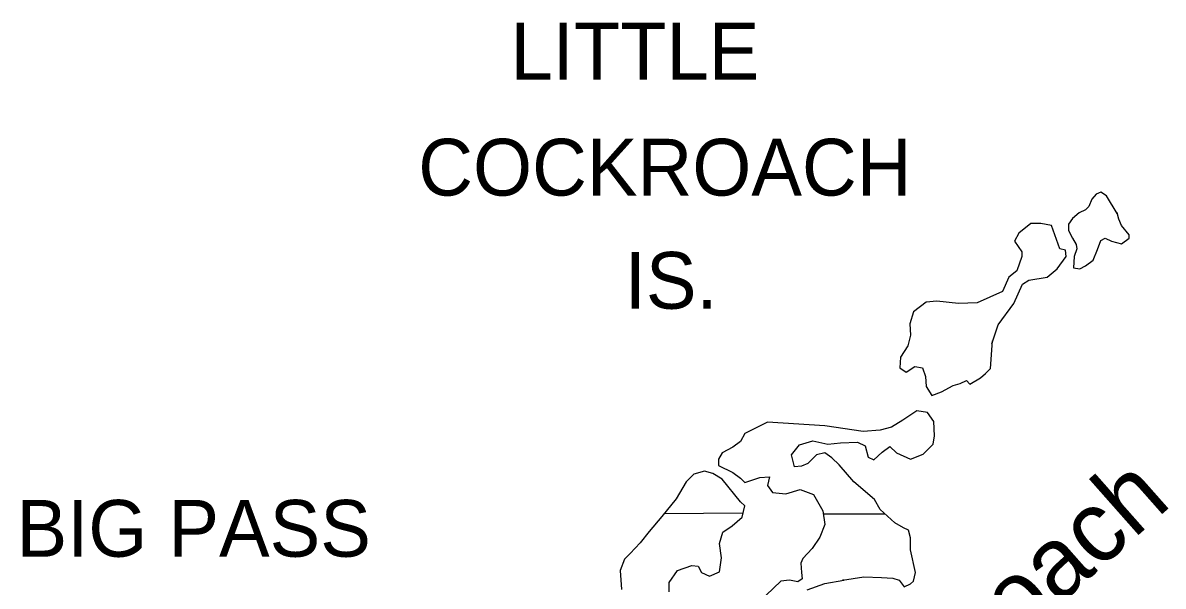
# Model space of a CAD drawing. Extents: x 380424 to 701066, y 1117407 to 1412949.
# Drawn here: x 485554 to 493591, y 1225578 to 1229548 of the extents above; entities that cross this region are included whole.
import ezdxf

# ---------------------------------------------------------------- set-up
doc = ezdxf.new("R2010")
doc.units = 0
for name, color, linetype in [('Bay Text', 7, 'Continuous'), ('Islands', 7, 'Continuous'), ('Islands Text Coastal (Keys etc)', 7, 'Continuous'), ('Section Lines', 7, 'Continuous')]:
    doc.layers.add(name, color=color, linetype=linetype)

msp = doc.modelspace()

# ---------------------------------------------------------------- linework, layer by layer
at = {"layer": 'Islands'}
for points in [[(493267.7, 1228204.9), (493192.8, 1228329.7), (493152.9, 1228354.7), (493118, 1228339.7), (493088, 1228304.7), (493068.1, 1228254.8), (493043.1, 1228229.8), (492998.2, 1228209.9), (492953.3, 1228169.9), (492923.3, 1228130), (492923.3, 1228085), (492953.3, 1228030.1), (492978.2, 1227985.2), (492983.2, 1227955.2), (492963.3, 1227900.3), (492958.3, 1227820.4), (493003.2, 1227815.4), (493043.1, 1227835.3), (493098, 1227875.3), (493128, 1227950.2), (493152.9, 1228015.1), (493182.9, 1228030.1), (493227.8, 1228010.1), (493297.6, 1227990.1), (493352.5, 1228030.1), (493352.5, 1228055.1), (493297.6, 1228120), (493277.7, 1228164.9), (493267.7, 1228209.9)], [(492384.4, 1227286), (492429.3, 1227420.9), (492539.1, 1227570.7), (492599, 1227705.5), (492643.9, 1227735.5), (492773.6, 1227755.4), (492843.5, 1227815.4), (492908.4, 1227900.3), (492903.4, 1227945.2), (492863.5, 1227955.2), (492803.6, 1228120), (492728.7, 1228135), (492658.8, 1228135), (492574, 1228065.1), (492544.1, 1228010.1), (492594, 1227935.2), (492594, 1227900.3), (492559, 1227800.4), (492504.1, 1227755.4), (492459.2, 1227655.6), (492279.6, 1227575.7), (492149.8, 1227570.7), (491995.1, 1227585.7), (491920.2, 1227580.7), (491830.4, 1227510.8), (491805.5, 1227425.9), (491810.4, 1227346), (491790.5, 1227271.1), (491740.6, 1227191.2), (491735.6, 1227116.3), (491780.5, 1227086.3), (491840.4, 1227126.3), (491895.3, 1227116.3), (491915.2, 1227056.3), (491920.2, 1226986.4), (491960.2, 1226921.5), (492030, 1226946.5), (492109.9, 1226991.4), (492159.8, 1227006.4), (492204.7, 1227026.4), (492229.7, 1227001.4), (492304.5, 1227046.4), (492339.4, 1227076.3), (492374.4, 1227111.3), (492389.4, 1227306)]]:
    msp.add_lwpolyline(points, close=True, dxfattribs=at)
for points in [[(491081.8, 1225551.6), (491206.6, 1225596.6), (491341.3, 1225621.5), (491331.4, 1225619.4), (491481.1, 1225644.3), (491605.8, 1225639.4), (491685.7, 1225634.4), (491730.6, 1225619.4), (491765.5, 1225574.4), (491810.4, 1225594.4), (491830.4, 1225614.4), (491845.4, 1225674.3), (491810.4, 1225834.1), (491810.4, 1225919), (491795.5, 1225973.9), (491760.5, 1225988.9), (491700.7, 1226023.9), (491595.9, 1226118.7), (491555.9, 1226188.7), (491411.2, 1226313.5), (491306.4, 1226433.3), (491256.5, 1226483.3), (491206.6, 1226518.2), (491146.7, 1226503.2), (491086.8, 1226443.3), (491041.9, 1226423.4), (490992, 1226418.4), (490972, 1226503.2), (491026.9, 1226573.2), (491121.7, 1226603.1), (491226.5, 1226578.2), (491316.4, 1226588.1), (491436.2, 1226593.1), (491491, 1226568.2), (491511, 1226488.3), (491550.9, 1226468.3), (491610.8, 1226523.2), (491665.7, 1226563.2), (491710.6, 1226518.2), (491810.4, 1226473.3), (491900.3, 1226508.2), (491970.1, 1226578.2), (491980.1, 1226638.1), (491975.1, 1226738), (491930.2, 1226802.9), (491855.4, 1226812.9), (491755.6, 1226747.9), (491675.7, 1226698), (491595.9, 1226678), (491476.1, 1226668), (491206.6, 1226708), (490802.3, 1226733), (490642.6, 1226653.1), (490612.7, 1226598.1), (490557.8, 1226558.2), (490482.9, 1226518.2), (490458, 1226473.3), (490458, 1226428.3), (490557.8, 1226378.4), (490612.7, 1226338.5), (490642.6, 1226308.5), (490747.5, 1226343.5), (490817.3, 1226348.4), (490802.3, 1226288.5), (490837.3, 1226238.6), (490932.1, 1226228.6), (491031.9, 1226258.6), (491126.7, 1226223.6), (491191.6, 1226108.8), (491206.6, 1226013.9), (491171.7, 1225924), (491116.8, 1225844.1), (491051.9, 1225774.2), (491036.9, 1225739.2), (491041.9, 1225674.3), (491046.9, 1225629.4), (491016.9, 1225609.4), (490957.1, 1225619.4), (490897.2, 1225614.4), (490742.5, 1225464.6)], [(490108.7, 1225539.3), (490108.7, 1225604.2), (490108.3, 1225603.9), (490168.5, 1225689.1), (490268.4, 1225724), (490313.3, 1225719), (490338.2, 1225674.1), (490393.1, 1225649.1), (490463, 1225679.1), (490478, 1225779), (490463, 1225878.8), (490487.9, 1225958.7), (490552.8, 1226003.7), (490622.7, 1226063.6), (490642.6, 1226143.5), (490612.7, 1226173.5), (490482.9, 1226333.3), (490418.1, 1226373.2), (490358.2, 1226388.2), (490283.3, 1226368.2), (490228.4, 1226313.3), (490158.6, 1226193.4), (490058.7, 1226068.6), (489968.9, 1225963.7), (489904, 1225883.8), (489834.2, 1225808.9), (489794.2, 1225769), (489764.3, 1225689.1), (489774.3, 1225554.3)]]:
    msp.add_lwpolyline(points, dxfattribs=at)
at = {"layer": 'Section Lines'}
for p, q in [((490629.7, 1226091.6), (490074.4, 1226088.2)), ((491194.8, 1226088.7), (491629.5, 1226088.2))]:
    msp.add_line(p, q, dxfattribs=at)

# ---------------------------------------------------------------- texts
at = {"layer": 'Bay Text'}
msp.add_text(' Cockroach ', height=500, rotation=41.49336, dxfattribs=at).set_placement((491128.3, 1223913.9))
at = {"layer": 'Islands Text Coastal (Keys etc)'}
for s, rotation, p in [('LITTLE', 0.0003, (488991.2, 1229148.1)), ('COCKROACH', 0.0003, (488340.7, 1228330.7)), ('IS.', 0.0003, (489796.7, 1227533.3)), ('BIG PASS', 0.00031, (485509.7, 1225785.7))]:
    msp.add_text(s, height=400, rotation=rotation, dxfattribs=at).set_placement(p)

doc.saveas('drawing.dxf')
